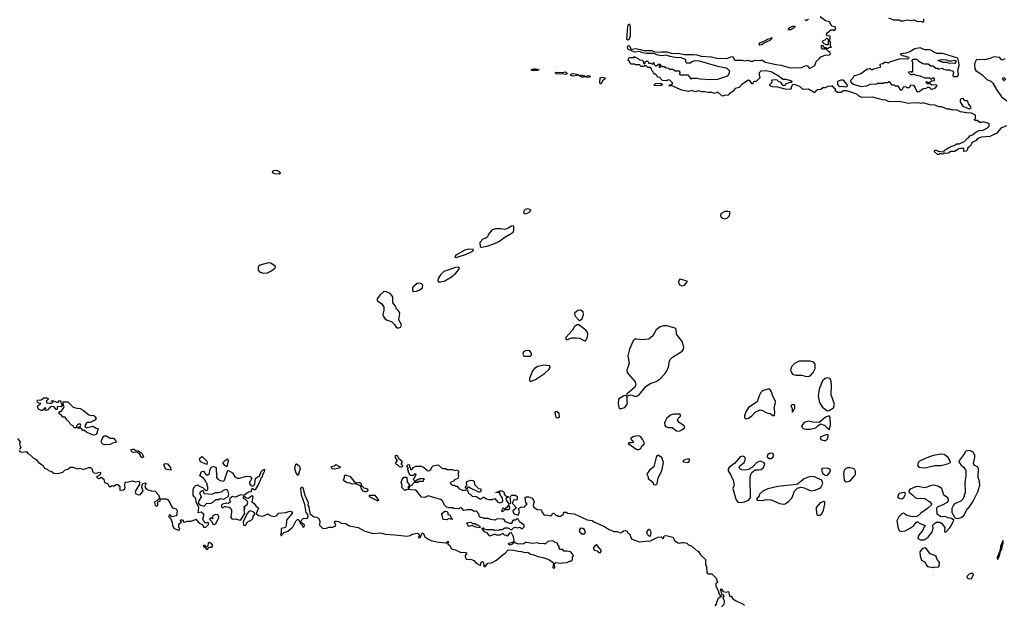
# Model space of a CAD drawing. Extents: x 2029662 to 2246637, y 225654 to 401419.
# Tile 309 of 349: x 2227448 to 2239278, y 258581 to 265613. Entities that reach past the tile are written whole.
import ezdxf

# ---------------------------------------------------------------- set-up
doc = ezdxf.new("R2010")
doc.units = 0

msp = doc.modelspace()

# ---------------------------------------------------------------- linework, layer by layer
at = {"layer": '0CON20XD'}
for points in [[(2238035, 264628), (2237887, 264633), (2237855, 264647), (2237815, 264650), (2237695, 264683), (2237568, 264678), (2237525, 264700), (2237505, 264718), (2237385, 264758), (2237345, 264758), (2237312, 264738), (2237275, 264738), (2237240, 264765), (2237248, 264772), (2237250, 264785), (2237235, 264790), (2237215, 264820), (2237195, 264810), (2237164, 264816), (2237125, 264797), (2237098, 264795), (2237075, 264777), (2237035, 264773), (2237014, 264756), (2237005, 264740), (2236995, 264738), (2236925, 264780), (2236860, 264775), (2236820, 264810), (2236753, 264837), (2236735, 264832), (2236718, 264805), (2236717, 264785), (2236704, 264776), (2236645, 264781), (2236555, 264803), (2236495, 264807), (2236470, 264815), (2236460, 264825), (2236460, 264835), (2236487, 264863), (2236483, 264887), (2236495, 264892), (2236525, 264897), (2236545, 264890), (2236563, 264873), (2236586, 264866), (2236605, 264838), (2236625, 264823), (2236645, 264828), (2236661, 264849), (2236705, 264862), (2236725, 264862), (2236730, 264875), (2236655, 264894), (2236616, 264896), (2236555, 264944), (2236515, 264964), (2236485, 264983), (2236415, 264999), (2236354, 264996), (2236333, 264975), (2236332, 264952), (2236340, 264915), (2236295, 264870), (2236275, 264872), (2236265, 264868), (2236258, 264842), (2236240, 264845), (2236240, 264855), (2236226, 264875), (2236205, 264886), (2236124, 264835), (2236091, 264799), (2236045, 264786), (2236021, 264755), (2235975, 264725), (2235956, 264704), (2235925, 264708), (2235895, 264697), (2235885, 264699), (2235835, 264742), (2235795, 264728), (2235765, 264739), (2235715, 264740), (2235679, 264749), (2235645, 264747), (2235605, 264758), (2235565, 264748), (2235525, 264762), (2235485, 264750), (2235405, 264767), (2235285, 264820), (2235250, 264815), (2235255, 264830), (2235275, 264830), (2235290, 264845), (2235290, 264855), (2235258, 264888), (2235235, 264890), (2235225, 264880), (2235172, 264882), (2235152, 264902), (2235145, 264920), (2235112, 264922), (2235108, 264938), (2235088, 264958), (2235075, 264960), (2235062, 264972), (2235058, 264988), (2235042, 265002), (2235040, 265025), (2235028, 265038), (2234995, 265040), (2234975, 265060), (2234955, 265060), (2234948, 265052), (2234913, 265053), (2234895, 265070), (2234845, 265070), (2234835, 265080), (2234795, 265080), (2234780, 265095), (2234778, 265108), (2234760, 265125), (2234762, 265148), (2234775, 265160), (2234825, 265160), (2234835, 265170), (2234842, 265162), (2234878, 265148), (2234895, 265130), (2234928, 265128), (2234940, 265115), (2234942, 265092), (2234955, 265080), (2234962, 265108), (2234985, 265118), (2234998, 265108), (2235002, 265092), (2235035, 265090), (2235045, 265080), (2235058, 265082), (2235062, 265098), (2235068, 265098), (2235070, 265075), (2235085, 265060), (2235095, 265060), (2235125, 265080), (2235138, 265078), (2235150, 265065), (2235132, 265058), (2235130, 265045), (2235135, 265040), (2235148, 265042), (2235165, 265060), (2235175, 265050), (2235195, 265050), (2235205, 265040), (2235245, 265030), (2235255, 265020), (2235295, 265020), (2235325, 265000), (2235375, 265000), (2235380, 264975), (2235370, 264965), (2235382, 264952), (2235475, 264950), (2235515, 264900), (2235525, 264910), (2235585, 264912), (2235625, 264902), (2235746, 264894), (2235835, 264898), (2235955, 264940), (2235968, 264955), (2235980, 264995), (2235958, 265018), (2235935, 265032), (2235835, 265050), (2235616, 265116), (2235561, 265119), (2235523, 265107), (2235505, 265090), (2235465, 265090), (2235450, 265105), (2235450, 265135), (2235385, 265158), (2235345, 265157), (2235265, 265170), (2235216, 265186), (2235165, 265181), (2235115, 265187), (2235067, 265207), (2234977, 265207), (2234926, 265216), (2234895, 265231), (2234834, 265224), (2234764, 265254), (2234754, 265264), (2234752, 265288), (2234757, 265303), (2234765, 265304), (2234780, 265290), (2234796, 265256), (2234845, 265266), (2234907, 265257), (2234944, 265244), (2235043, 265243), (2235075, 265229), (2235115, 265222), (2235155, 265228), (2235226, 265226), (2235275, 265211), (2235375, 265209), (2235435, 265194), (2235544, 265196), (2235585, 265191), (2235635, 265174), (2235758, 265168), (2235823, 265153), (2235945, 265147), (2235993, 265167), (2236015, 265170), (2236031, 265135), (2236045, 265126), (2236127, 265127), (2236155, 265121), (2236196, 265126), (2236230, 265115), (2236256, 265114), (2236285, 265128), (2236345, 265122), (2236365, 265130), (2236404, 265104), (2236446, 265096), (2236535, 265074), (2236595, 265068), (2236705, 265036), (2236845, 265039), (2236875, 265056), (2236903, 265063), (2236915, 265060), (2236935, 265030), (2236945, 265030), (2237000, 265065), (2237019, 265111), (2237055, 265142), (2237072, 265168), (2237125, 265188), (2237175, 265190), (2237188, 265202), (2237185, 265220), (2237160, 265235), (2237138, 265258), (2237095, 265260), (2237080, 265275), (2237080, 265305), (2237088, 265308), (2237115, 265280), (2237135, 265280), (2237145, 265270), (2237165, 265270), (2237175, 265280), (2237200, 265285), (2237190, 265295), (2237190, 265345), (2237180, 265355), (2237187, 265417), (2237155, 265420), (2237140, 265435), (2237145, 265450), (2237195, 265490), (2237225, 265490), (2237235, 265480), (2237252, 265505), (2237245, 265528), (2237207, 265537), (2237177, 265587), (2237130, 265600), (2237067, 265647)], [(2236927, 265623), (2236905, 265603), (2236895, 265602), (2236880, 265615)], [(2237885, 265637), (2237945, 265612), (2238015, 265610), (2238035, 265598), (2238065, 265598), (2238115, 265610), (2238155, 265602), (2238195, 265610), (2238225, 265594), (2238285, 265590), (2238295, 265582), (2238310, 265595), (2238310, 265625)], [(2234755, 265367), (2234743, 265375), (2234756, 265535), (2234765, 265562), (2234775, 265558), (2234781, 265525), (2234781, 265415), (2234765, 265370), (2234755, 265367)], [(2236680, 265490), (2236701, 265519), (2236735, 265536), (2236760, 265535), (2236760, 265525), (2236750, 265515), (2236715, 265491), (2236680, 265490)], [(2236335, 265308), (2236328, 265315), (2236350, 265340), (2236408, 265362), (2236429, 265381), (2236465, 265386), (2236485, 265400), (2236482, 265385), (2236462, 265365), (2236390, 265330), (2236365, 265311), (2236335, 265308)], [(2237160, 265310), (2237155, 265310), (2237135, 265310), (2237125, 265320), (2237112, 265322), (2237092, 265345), (2237100, 265365), (2237125, 265370), (2237145, 265390), (2237160, 265375), (2237160, 265310)], [(2238238, 264748), (2238255, 264752), (2238305, 264788), (2238345, 264793), (2238355, 264802), (2238375, 264802), (2238386, 264796), (2238392, 264782), (2238415, 264781), (2238451, 264795), (2238470, 264825), (2238455, 264830), (2238408, 264828), (2238375, 264850), (2238365, 264840), (2238340, 264855), (2238345, 264870), (2238375, 264860), (2238405, 264880), (2238438, 264882), (2238440, 264905), (2238435, 264910), (2238415, 264910), (2238405, 264900), (2238395, 264900), (2238385, 264910), (2238325, 264910), (2238270, 264935), (2238223, 264943), (2238185, 264960), (2238177, 264953), (2238155, 264950), (2238142, 264962), (2238130, 264975), (2238132, 264988), (2238155, 264990), (2238165, 264980), (2238178, 264995), (2238180, 265105), (2238172, 265112), (2238170, 265125), (2238182, 265138), (2238225, 265140), (2238250, 265115), (2238298, 265088), (2238315, 265082), (2238362, 265082), (2238395, 265060), (2238425, 265060), (2238455, 265030), (2238475, 265030), (2238485, 265020), (2238535, 265030), (2238548, 265018), (2238585, 265010), (2238625, 265010), (2238633, 265003), (2238655, 265000), (2238668, 264985), (2238660, 264945), (2238665, 264930), (2238715, 264930), (2238722, 264945), (2238726, 264965), (2238720, 265005), (2238734, 265064), (2238733, 265103), (2238720, 265150), (2238565, 265201), (2238535, 265208), (2238467, 265207), (2238432, 265222), (2238395, 265247), (2238375, 265252), (2238325, 265250), (2238265, 265274), (2238202, 265265), (2238141, 265229), (2238095, 265211), (2238030, 265205), (2238030, 265195), (2238055, 265182), (2238130, 265165), (2238128, 265152), (2238115, 265140), (2238025, 265142), (2237898, 265102), (2237885, 265092), (2237845, 265102), (2237817, 265083), (2237784, 265076), (2237783, 265063), (2237790, 265055), (2237785, 265040), (2237705, 265020), (2237695, 265010), (2237682, 265012), (2237667, 265027), (2237625, 265016), (2237556, 264964), (2237470, 264935), (2237459, 264911), (2237431, 264885), (2237439, 264859), (2237465, 264840), (2237555, 264810), (2237625, 264820), (2237665, 264838), (2237745, 264842), (2237755, 264850), (2237825, 264850), (2237835, 264860), (2237875, 264860), (2237895, 264870), (2237923, 264833), (2237955, 264830), (2237965, 264820), (2237998, 264818), (2238025, 264770), (2238048, 264772), (2238058, 264782), (2238062, 264798), (2238075, 264810), (2238097, 264807), (2238105, 264800), (2238135, 264800), (2238148, 264812), (2238155, 264830), (2238185, 264828), (2238202, 264805), (2238221, 264761), (2238238, 264748)], [(2238685, 265088), (2238605, 265092), (2238595, 265100), (2238545, 265100), (2238480, 265125), (2238525, 265137), (2238582, 265132), (2238615, 265118), (2238645, 265118), (2238685, 265128), (2238698, 265115), (2238697, 265103), (2238685, 265088)], [(2239285, 265144), (2239255, 265129), (2239245, 265133), (2239225, 265160), (2239157, 265167), (2239104, 265146), (2239045, 265130), (2238945, 265135), (2238925, 265097), (2238921, 265075), (2238924, 265025), (2238934, 265005), (2239010, 264950), (2239069, 264895), (2239115, 264874), (2239141, 264851), (2239185, 264774), (2239245, 264688), (2239308, 264638)], [(2233612, 265002), (2233600, 265005), (2233592, 265015), (2233625, 265024), (2233655, 265023), (2233690, 265015), (2233665, 265003), (2233612, 265002)], [(2234005, 264954), (2233965, 264964), (2233915, 264961), (2233892, 264965), (2233880, 264975), (2233898, 264982), (2233965, 264979), (2234005, 264986), (2234019, 264979), (2234024, 264965), (2234005, 264954)], [(2234095, 264936), (2234072, 264942), (2234064, 264955), (2234076, 264964), (2234105, 264966), (2234155, 264956), (2234160, 264945), (2234155, 264943), (2234095, 264936)], [(2234265, 264921), (2234245, 264930), (2234225, 264923), (2234204, 264924), (2234178, 264935), (2234178, 264945), (2234195, 264953), (2234245, 264936), (2234285, 264943), (2234301, 264935), (2234295, 264923), (2234265, 264921)], [(2234423, 264843), (2234419, 264855), (2234424, 264915), (2234445, 264923), (2234471, 264921), (2234482, 264905), (2234452, 264878), (2234435, 264844), (2234423, 264843)], [(2237365, 264807), (2237385, 264812), (2237392, 264818), (2237390, 264835), (2237345, 264886), (2237315, 264888), (2237275, 264872), (2237273, 264835), (2237295, 264810), (2237325, 264814), (2237365, 264807)], [(2239280, 264875), (2239260, 264905), (2239260, 264915), (2239275, 264920), (2239292, 264892)], [(2235095, 264819), (2235078, 264825), (2235070, 264835), (2235095, 264851), (2235155, 264848), (2235170, 264835), (2235155, 264824), (2235095, 264819)], [(2238855, 264544), (2238876, 264554), (2238878, 264565), (2238848, 264605), (2238840, 264635), (2238835, 264640), (2238805, 264640), (2238785, 264668), (2238757, 264663), (2238747, 264645), (2238747, 264627), (2238778, 264575), (2238855, 264544)], [(2239305, 264337), (2239235, 264310), (2239188, 264252), (2239105, 264210), (2239005, 264202), (2238954, 264186), (2238939, 264161), (2238890, 264140), (2238866, 264094), (2238840, 264075), (2238833, 264045), (2238818, 264035), (2238790, 264030), (2238790, 264065), (2238755, 264068), (2238722, 264058), (2238685, 264031), (2238635, 264030), (2238605, 264012), (2238575, 264007), (2238555, 264010), (2238546, 264004), (2238535, 264000), (2238505, 264008), (2238494, 263996), (2238475, 263994), (2238440, 264025), (2238442, 264045), (2238460, 264045), (2238485, 264034), (2238552, 264028), (2238560, 264045), (2238635, 264090), (2238682, 264105), (2238705, 264121), (2238735, 264122), (2238798, 264152), (2238832, 264188), (2238849, 264195), (2238865, 264219), (2238895, 264231), (2238935, 264263), (2238975, 264282), (2239025, 264286), (2239077, 264315), (2239096, 264335), (2239096, 264355), (2239090, 264365), (2239025, 264388), (2239005, 264378), (2238985, 264378), (2238952, 264402), (2238923, 264403), (2238920, 264415), (2238930, 264425), (2238930, 264465), (2238885, 264492), (2238825, 264493), (2238753, 264507), (2238705, 264531), (2238655, 264528), (2238625, 264538), (2238595, 264538), (2238525, 264566), (2238495, 264566), (2238445, 264588), (2238385, 264590), (2238305, 264616), (2238275, 264609), (2238243, 264617), (2238225, 264612), (2238186, 264616), (2238125, 264607), (2238035, 264628)], [(2230565, 263763), (2230580, 263775), (2230545, 263800), (2230505, 263803), (2230488, 263795), (2230482, 263785), (2230488, 263775), (2230510, 263765), (2230565, 263763)], [(2233525, 263284), (2233565, 263297), (2233583, 263315), (2233588, 263325), (2233582, 263335), (2233555, 263343), (2233522, 263335), (2233509, 263321), (2233502, 263295), (2233510, 263285), (2233525, 263284)], [(2235925, 263224), (2235954, 263236), (2235971, 263255), (2235986, 263295), (2235980, 263305), (2235955, 263312), (2235919, 263311), (2235877, 263285), (2235867, 263265), (2235870, 263245), (2235891, 263231), (2235925, 263224)], [(2232993, 262883), (2233015, 262885), (2233065, 262895), (2233165, 262930), (2233214, 262955), (2233266, 262995), (2233354, 263046), (2233375, 263063), (2233384, 263085), (2233385, 263130), (2233375, 263137), (2233355, 263133), (2233315, 263108), (2233275, 263092), (2233225, 263101), (2233165, 263102), (2233125, 263090), (2233082, 263038), (2233067, 263005), (2233050, 262990), (2233013, 262977), (2232975, 262938), (2232979, 262889), (2232993, 262883)], [(2232695, 262758), (2232715, 262765), (2232806, 262794), (2232891, 262835), (2232902, 262855), (2232845, 262859), (2232795, 262846), (2232686, 262785), (2232677, 262765), (2232681, 262761), (2232695, 262758)], [(2230378, 262568), (2230425, 262572), (2230474, 262596), (2230518, 262632), (2230520, 262655), (2230515, 262660), (2230505, 262660), (2230465, 262690), (2230435, 262694), (2230338, 262665), (2230313, 262647), (2230311, 262605), (2230335, 262580), (2230378, 262568)], [(2232505, 262464), (2232555, 262476), (2232635, 262524), (2232689, 262571), (2232724, 262615), (2232731, 262635), (2232715, 262641), (2232685, 262637), (2232542, 262588), (2232505, 262551), (2232474, 262505), (2232470, 262485), (2232477, 262467), (2232505, 262464)], [(2232185, 262350), (2232215, 262354), (2232248, 262365), (2232288, 262395), (2232292, 262425), (2232275, 262442), (2232255, 262449), (2232225, 262444), (2232177, 262405), (2232167, 262385), (2232167, 262365), (2232173, 262355), (2232185, 262350)], [(2235405, 262418), (2235435, 262424), (2235468, 262465), (2235468, 262475), (2235385, 262498), (2235377, 262493), (2235364, 262465), (2235373, 262433), (2235405, 262418)], [(2232005, 261913), (2232025, 261920), (2232037, 261945), (2232004, 262014), (2232014, 262085), (2232004, 262114), (2231975, 262142), (2231965, 262172), (2231930, 262215), (2231933, 262285), (2231897, 262325), (2231855, 262346), (2231822, 262348), (2231774, 262306), (2231740, 262255), (2231748, 262238), (2231800, 262200), (2231822, 262162), (2231824, 262125), (2231811, 262075), (2231814, 262054), (2231836, 262026), (2231863, 262005), (2231915, 261990), (2231952, 261955), (2231972, 261922), (2231985, 261913), (2232005, 261913)], [(2234175, 262002), (2234205, 262022), (2234221, 262075), (2234217, 262105), (2234185, 262127), (2234155, 262122), (2234118, 262095), (2234112, 262085), (2234122, 262055), (2234164, 262004), (2234175, 262002)], [(2234245, 261758), (2234258, 261772), (2234268, 261805), (2234272, 261835), (2234264, 261865), (2234249, 261885), (2234165, 261948), (2234145, 261948), (2234115, 261928), (2234088, 261885), (2234008, 261795), (2234008, 261778), (2234015, 261772), (2234035, 261773), (2234077, 261793), (2234135, 261794), (2234177, 261787), (2234235, 261758), (2234245, 261758)], [(2234665, 260942), (2234675, 260943), (2234718, 260955), (2234747, 260995), (2234752, 261015), (2234748, 261025), (2234748, 261078), (2234740, 261085), (2234752, 261098), (2234795, 261108), (2234835, 261093), (2234864, 261094), (2234885, 261104), (2234970, 261210), (2235023, 261245), (2235095, 261268), (2235145, 261300), (2235205, 261365), (2235225, 261395), (2235244, 261445), (2235255, 261512), (2235265, 261531), (2235290, 261560), (2235406, 261634), (2235423, 261655), (2235429, 261675), (2235413, 261745), (2235340, 261835), (2235336, 261896), (2235325, 261907), (2235225, 261936), (2235185, 261936), (2235144, 261926), (2235095, 261887), (2235054, 261815), (2235005, 261776), (2234925, 261767), (2234862, 261778), (2234845, 261780), (2234818, 261755), (2234774, 261655), (2234756, 261575), (2234772, 261485), (2234744, 261405), (2234748, 261378), (2234762, 261355), (2234843, 261263), (2234850, 261225), (2234833, 261195), (2234744, 261116), (2234738, 261102), (2234705, 261098), (2234642, 261058), (2234637, 261007), (2234648, 260955), (2234665, 260942)], [(2233585, 261574), (2233596, 261584), (2233598, 261605), (2233575, 261639), (2233525, 261638), (2233499, 261625), (2233492, 261595), (2233505, 261574), (2233585, 261574)], [(2233585, 261270), (2233595, 261272), (2233645, 261294), (2233753, 261365), (2233808, 261415), (2233820, 261435), (2233818, 261458), (2233745, 261466), (2233675, 261448), (2233634, 261426), (2233609, 261395), (2233572, 261305), (2233572, 261282), (2233585, 261270)], [(2236899, 261329), (2236935, 261334), (2236955, 261344), (2236983, 261377), (2237007, 261425), (2237006, 261475), (2236995, 261491), (2236975, 261504), (2236945, 261511), (2236815, 261514), (2236756, 261484), (2236720, 261445), (2236710, 261405), (2236720, 261375), (2236735, 261356), (2236774, 261344), (2236846, 261346), (2236899, 261329)], [(2237155, 260918), (2237175, 260920), (2237226, 260954), (2237238, 260995), (2237197, 261107), (2237203, 261215), (2237199, 261275), (2237181, 261305), (2237155, 261314), (2237124, 261306), (2237094, 261275), (2237054, 261175), (2237043, 261095), (2237056, 261015), (2237089, 260965), (2237135, 260927), (2237155, 260918)], [(2236175, 260822), (2236205, 260830), (2236245, 260857), (2236285, 260900), (2236345, 260927), (2236365, 260924), (2236425, 260891), (2236464, 260884), (2236495, 260862), (2236518, 260862), (2236522, 260905), (2236512, 260955), (2236526, 260995), (2236528, 261028), (2236493, 261105), (2236482, 261145), (2236460, 261175), (2236435, 261178), (2236374, 261156), (2236354, 261136), (2236332, 261095), (2236310, 261025), (2236204, 260955), (2236174, 260905), (2236157, 260855), (2236158, 260835), (2236175, 260822)], [(2227705, 260920), (2227673, 260935), (2227663, 260965), (2227670, 260985), (2227685, 260990), (2227700, 261005), (2227675, 261010), (2227661, 261021), (2227657, 261035), (2227663, 261045), (2227705, 261050), (2227737, 261073), (2227775, 261072), (2227790, 261065), (2227790, 261055), (2227768, 261035), (2227768, 261025), (2227775, 261012), (2227805, 261007), (2227832, 261008), (2227850, 261025), (2227835, 261030), (2227830, 261035), (2227835, 261038), (2227855, 261037), (2227895, 261020), (2227908, 261022), (2227925, 261040), (2227940, 261035), (2227942, 261015), (2227960, 260985), (2227947, 260963), (2227905, 260970), (2227898, 260962), (2227896, 260934), (2227885, 260932), (2227863, 260963), (2227835, 260968), (2227815, 260960), (2227785, 260930), (2227765, 260922), (2227750, 260925), (2227752, 260938), (2227760, 260945), (2227755, 260958), (2227740, 260945), (2227738, 260932), (2227719, 260921), (2227705, 260920)], [(2228335, 260624), (2228255, 260657), (2228225, 260680), (2228205, 260680), (2228196, 260696), (2228177, 260707), (2228145, 260710), (2228142, 260718), (2228175, 260730), (2228182, 260745), (2228177, 260757), (2228150, 260755), (2228130, 260735), (2228127, 260713), (2228103, 260713), (2228090, 260735), (2228070, 260745), (2228055, 260760), (2228048, 260778), (2228015, 260808), (2227995, 260842), (2227965, 260840), (2227945, 260870), (2227922, 260882), (2227920, 260895), (2227932, 260908), (2227945, 260910), (2227980, 260955), (2227982, 260965), (2227970, 260995), (2227970, 261025), (2228028, 261025), (2228092, 260962), (2228135, 260947), (2228175, 260946), (2228212, 260925), (2228280, 260870), (2228305, 260861), (2228335, 260863), (2228356, 260846), (2228367, 260825), (2228352, 260805), (2228295, 260778), (2228255, 260778), (2228232, 260735), (2228233, 260723), (2228245, 260712), (2228325, 260732), (2228365, 260708), (2228390, 260705), (2228371, 260635), (2228355, 260626), (2228335, 260624)], [(2236735, 260900), (2236752, 260938), (2236760, 260945), (2236760, 260985), (2236755, 260990), (2236725, 260990), (2236712, 260975), (2236730, 260945), (2236730, 260905), (2236735, 260900)], [(2233915, 260832), (2233934, 260846), (2233930, 260885), (2233906, 260905), (2233885, 260910), (2233876, 260895), (2233885, 260851), (2233895, 260836), (2233915, 260832)], [(2235375, 260673), (2235405, 260688), (2235438, 260715), (2235432, 260735), (2235370, 260775), (2235353, 260803), (2235360, 260825), (2235387, 260853), (2235387, 260867), (2235375, 260878), (2235355, 260878), (2235305, 260876), (2235268, 260865), (2235225, 260827), (2235202, 260788), (2235196, 260775), (2235199, 260739), (2235209, 260729), (2235245, 260717), (2235287, 260717), (2235340, 260675), (2235375, 260673)], [(2237175, 260690), (2237189, 260745), (2237187, 260835), (2237175, 260858), (2237129, 260841), (2237052, 260778), (2236979, 260779), (2236925, 260794), (2236872, 260775), (2236843, 260735), (2236848, 260715), (2236860, 260705), (2236895, 260697), (2236945, 260697), (2237015, 260712), (2237041, 260739), (2237075, 260760), (2237121, 260741), (2237175, 260690)], [(2237109, 260559), (2237135, 260560), (2237155, 260580), (2237163, 260605), (2237160, 260630), (2237135, 260630), (2237065, 260600), (2237072, 260575), (2237086, 260566), (2237109, 260559)], [(2227421, 260585), (2227454, 260545), (2227444, 260515), (2227460, 260475), (2227444, 260455)], [(2228465, 260506), (2228445, 260514), (2228435, 260527), (2228428, 260545), (2228431, 260555), (2228446, 260595), (2228463, 260617), (2228485, 260614), (2228535, 260588), (2228575, 260587), (2228599, 260559), (2228608, 260535), (2228563, 260527), (2228535, 260510), (2228465, 260506)], [(2234865, 260452), (2234885, 260453), (2234912, 260465), (2234922, 260495), (2234950, 260515), (2234949, 260535), (2234936, 260566), (2234912, 260605), (2234886, 260616), (2234845, 260613), (2234815, 260603), (2234792, 260585), (2234791, 260575), (2234813, 260555), (2234820, 260535), (2234805, 260530), (2234768, 260532), (2234760, 260525), (2234849, 260459), (2234865, 260452)], [(2227441, 260441), (2227449, 260429), (2227471, 260421)], [(2227471, 260421), (2227529, 260429), (2227545, 260404), (2227575, 260389), (2227611, 260351), (2227645, 260332), (2227675, 260296), (2227728, 260258), (2227746, 260226), (2227777, 260215), (2227795, 260199), (2227825, 260191), (2227856, 260166), (2227905, 260165), (2227965, 260181), (2227995, 260209), (2228027, 260215), (2228055, 260241), (2228085, 260239), (2228145, 260221), (2228175, 260227), (2228215, 260212), (2228275, 260236), (2228298, 260235), (2228314, 260225), (2228326, 260185), (2228340, 260170), (2228371, 260169), (2228405, 260180), (2228420, 260175), (2228420, 260155), (2228408, 260142), (2228372, 260125), (2228385, 260108), (2228407, 260103), (2228425, 260120), (2228458, 260095), (2228468, 260055), (2228503, 260043), (2228520, 260015), (2228535, 260003), (2228555, 260018), (2228575, 260010), (2228608, 260032), (2228625, 260030), (2228650, 260005), (2228652, 259985), (2228648, 259975), (2228655, 259963), (2228695, 259969), (2228711, 259979), (2228716, 259995), (2228709, 260015), (2228715, 260060), (2228755, 260062), (2228805, 260077), (2228840, 260065), (2228875, 260072), (2228887, 260057), (2228888, 260035), (2228845, 259962), (2228834, 259935), (2228838, 259925), (2228875, 259906), (2228898, 259912), (2228930, 259955), (2228914, 259995), (2228923, 260035), (2228932, 260045), (2228962, 260052), (2228968, 260045), (2228953, 260015), (2228961, 259991), (2228988, 259968), (2229030, 259955), (2229075, 259952), (2229116, 259906), (2229130, 259860), (2229115, 259857), (2229101, 259839), (2229071, 259825), (2229066, 259815), (2229074, 259784), (2229084, 259774), (2229095, 259772), (2229106, 259784), (2229108, 259822), (2229135, 259830), (2229137, 259847), (2229130, 259860), (2229208, 259858), (2229225, 259850), (2229252, 259815), (2229262, 259785), (2229285, 259750), (2229329, 259739), (2229339, 259715), (2229330, 259655), (2229275, 259642), (2229255, 259666), (2229241, 259655), (2229240, 259645), (2229259, 259629), (2229278, 259575), (2229282, 259535), (2229305, 259502), (2229355, 259482), (2229370, 259495), (2229368, 259508), (2229360, 259515), (2229360, 259555), (2229390, 259585), (2229380, 259605), (2229385, 259610), (2229410, 259605), (2229412, 259582), (2229425, 259578), (2229465, 259592), (2229505, 259591), (2229551, 259609), (2229566, 259616), (2229605, 259567), (2229645, 259550), (2229655, 259520), (2229685, 259520), (2229720, 259555), (2229715, 259570), (2229672, 259572), (2229670, 259585), (2229655, 259600), (2229647, 259625), (2229664, 259665), (2229657, 259677), (2229628, 259698), (2229592, 259692), (2229600, 259755), (2229568, 259825), (2229564, 259864), (2229545, 259882), (2229534, 259905), (2229534, 259975), (2229549, 260005), (2229565, 260020), (2229587, 260027), (2229605, 260010), (2229650, 259995), (2229685, 259960), (2229695, 259960), (2229707, 259973), (2229710, 260005), (2229702, 260015), (2229702, 260042), (2229685, 260060), (2229678, 260085), (2229658, 260108), (2229614, 260134), (2229634, 260186), (2229655, 260190), (2229685, 260152), (2229705, 260144), (2229728, 260165), (2229734, 260206), (2229747, 260235), (2229755, 260243), (2229776, 260246), (2229800, 260240), (2229808, 260228), (2229809, 260185), (2229818, 260155), (2229812, 260145), (2229814, 260114), (2229827, 260097), (2229858, 260078), (2229895, 260072), (2229910, 260085), (2229948, 260202), (2230005, 260173), (2230032, 260125), (2230065, 260108), (2230085, 260107), (2230177, 260133), (2230215, 260127), (2230237, 260105), (2230220, 260075), (2230208, 260065), (2230208, 260045), (2230225, 260020), (2230245, 260010), (2230262, 260018), (2230271, 260035), (2230282, 260105), (2230305, 260122), (2230330, 260130), (2230351, 260189), (2230365, 260204), (2230390, 260215), (2230386, 260185), (2230364, 260146), (2230360, 260125), (2230348, 260112), (2230322, 260045), (2230275, 259967), (2230265, 259967), (2230245, 259981), (2230235, 259978), (2230227, 259965), (2230228, 259942), (2230195, 259940), (2230142, 259898), (2230105, 259906), (2230080, 259900), (2230045, 259881), (2230005, 259886), (2229973, 259865), (2229969, 259849), (2229980, 259825), (2229958, 259802), (2229931, 259809), (2229885, 259796), (2229873, 259785), (2229872, 259765), (2229885, 259750), (2229913, 259767), (2229925, 259768), (2229965, 259760), (2229983, 259743), (2229993, 259725), (2229994, 259705), (2229983, 259635), (2230000, 259615), (2230035, 259620), (2230095, 259604), (2230105, 259607), (2230151, 259685), (2230148, 259702), (2230144, 259726), (2230158, 259745), (2230140, 259765), (2230180, 259790), (2230188, 259815), (2230185, 259827), (2230166, 259846), (2230135, 259862), (2230138, 259882), (2230145, 259890), (2230170, 259870), (2230195, 259868), (2230235, 259900), (2230247, 259885), (2230235, 259822), (2230264, 259804), (2230284, 259774), (2230317, 259747), (2230290, 259685), (2230315, 259659), (2230368, 259652), (2230435, 259678), (2230455, 259660), (2230505, 259647), (2230527, 259655), (2230550, 259675), (2230553, 259687), (2230646, 259694), (2230695, 259711), (2230720, 259705), (2230724, 259695), (2230715, 259677), (2230654, 259605), (2230648, 259535), (2230641, 259519), (2230625, 259510), (2230590, 259505), (2230590, 259445), (2230580, 259435), (2230585, 259420), (2230595, 259420), (2230626, 259454), (2230669, 259471), (2230719, 259511), (2230733, 259527), (2230765, 259592), (2230785, 259612), (2230795, 259612), (2230810, 259595), (2230815, 259570), (2230838, 259548), (2230848, 259525), (2230855, 259520), (2230865, 259524), (2230868, 259545), (2230822, 259582), (2230822, 259588), (2230855, 259623), (2230865, 259628), (2230895, 259622), (2230905, 259628), (2230914, 259655), (2230911, 259671), (2230888, 259695), (2230873, 259793), (2230833, 259905), (2230826, 259984), (2230835, 260002), (2230845, 259998), (2230855, 259980), (2230874, 259905), (2230914, 259815), (2230911, 259785), (2230922, 259762), (2230934, 259684), (2230965, 259654), (2230985, 259644), (2231015, 259640), (2231036, 259626), (2231053, 259593), (2231048, 259545), (2231090, 259505), (2231133, 259507), (2231161, 259519), (2231205, 259521), (2231238, 259532), (2231247, 259545), (2231231, 259579), (2231240, 259590), (2231255, 259591), (2231277, 259587), (2231315, 259568), (2231365, 259562), (2231405, 259537), (2231515, 259516), (2231595, 259471), (2231695, 259443), (2231785, 259452), (2231844, 259436), (2231955, 259426), (2232105, 259410), (2232140, 259420), (2232164, 259436), (2232225, 259449), (2232238, 259445), (2232250, 259415), (2232240, 259405), (2232240, 259395), (2232255, 259392), (2232265, 259400), (2232282, 259448), (2232295, 259452), (2232317, 259405), (2232362, 259372), (2232390, 259360), (2232455, 259344), (2232565, 259330), (2232578, 259332), (2232595, 259350), (2232600, 259335), (2232590, 259325), (2232592, 259315), (2232612, 259302), (2232630, 259265), (2232645, 259253), (2232685, 259247), (2232739, 259219), (2232810, 259215), (2232820, 259205), (2232802, 259178), (2232801, 259165), (2232814, 259134), (2232845, 259129), (2232865, 259133), (2232905, 259120), (2232933, 259085), (2232985, 259058), (2232992, 259098), (2233008, 259108), (2233020, 259095), (2233025, 259050), (2233035, 259043), (2233074, 259086), (2233115, 259091), (2233176, 259124), (2233240, 259180), (2233280, 259205), (2233315, 259247), (2233384, 259244), (2233435, 259230), (2233475, 259227), (2233517, 259213), (2233555, 259220), (2233584, 259194), (2233625, 259187), (2233675, 259166), (2233735, 259156), (2233805, 259132), (2233858, 259095), (2233862, 259085), (2233852, 259035), (2233866, 259024), (2233876, 259034), (2233872, 259068), (2233878, 259082), (2233890, 259095), (2233945, 259087), (2233965, 259092), (2234026, 259094), (2234055, 259110), (2234075, 259110), (2234090, 259125), (2234090, 259165), (2234100, 259175), (2234098, 259188), (2234079, 259209), (2234062, 259222), (2234025, 259230), (2233985, 259230), (2233975, 259250), (2233942, 259252), (2233930, 259265), (2233930, 259285), (2233910, 259315), (2233908, 259328), (2233883, 259333), (2233868, 259348), (2233845, 259357), (2233792, 259348), (2233765, 259320), (2233745, 259318), (2233685, 259322), (2233665, 259330), (2233615, 259322), (2233535, 259334), (2233525, 259333), (2233503, 259317), (2233435, 259313), (2233407, 259327), (2233395, 259340), (2233370, 259315), (2233335, 259303), (2233325, 259310), (2233320, 259325), (2233375, 259340), (2233390, 259355), (2233380, 259405), (2233355, 259450), (2233334, 259446), (2233305, 259410), (2233295, 259420), (2233272, 259422), (2233255, 259440), (2233245, 259440), (2233215, 259422), (2233175, 259422), (2233162, 259432), (2233145, 259432), (2233097, 259413), (2233065, 259452), (2233032, 259465), (2233002, 259508), (2233015, 259510), (2233025, 259500), (2233055, 259492), (2233135, 259490), (2233143, 259483), (2233157, 259483)], [(2228925, 260353), (2228902, 260365), (2228897, 260387), (2228885, 260402), (2228855, 260420), (2228815, 260417), (2228795, 260423), (2228785, 260448), (2228804, 260456), (2228820, 260455), (2228845, 260440), (2228872, 260435), (2228915, 260408), (2228937, 260365), (2228925, 260353)], [(2236475, 260342), (2236500, 260365), (2236508, 260385), (2236495, 260402), (2236465, 260408), (2236434, 260386), (2236430, 260365), (2236453, 260343), (2236475, 260342)], [(2238305, 260231), (2238345, 260234), (2238445, 260260), (2238515, 260261), (2238595, 260278), (2238630, 260295), (2238628, 260315), (2238603, 260355), (2238555, 260390), (2238516, 260396), (2238425, 260379), (2238348, 260352), (2238260, 260310), (2238244, 260295), (2238234, 260265), (2238249, 260239), (2238305, 260231)], [(2238725, 259624), (2238758, 259635), (2238797, 259665), (2238832, 259738), (2238855, 259760), (2238905, 259832), (2238959, 259945), (2238982, 260025), (2238979, 260069), (2238962, 260115), (2238968, 260225), (2238960, 260240), (2238917, 260265), (2238906, 260285), (2238924, 260355), (2238924, 260385), (2238905, 260418), (2238865, 260438), (2238817, 260433), (2238808, 260425), (2238800, 260405), (2238741, 260325), (2238733, 260305), (2238755, 260268), (2238784, 260244), (2238807, 260215), (2238814, 260194), (2238814, 260135), (2238802, 260055), (2238806, 259935), (2238782, 259858), (2238755, 259831), (2238681, 259799), (2238666, 259784), (2238649, 259745), (2238647, 259695), (2238682, 259632), (2238725, 259624)], [(2229265, 260203), (2229215, 260210), (2229201, 260221), (2229182, 260255), (2229182, 260275), (2229198, 260282), (2229225, 260280), (2229260, 260235), (2229265, 260203)], [(2229695, 260272), (2229620, 260305), (2229608, 260335), (2229612, 260348), (2229635, 260367), (2229645, 260362), (2229695, 260310), (2229702, 260295), (2229695, 260272)], [(2229935, 260243), (2229915, 260257), (2229893, 260285), (2229892, 260295), (2229925, 260327), (2229945, 260338), (2229954, 260315), (2229935, 260243)], [(2230795, 260140), (2230768, 260168), (2230754, 260224), (2230764, 260275), (2230775, 260280), (2230804, 260255), (2230817, 260225), (2230795, 260140)], [(2231235, 260217), (2231205, 260221), (2231195, 260230), (2231194, 260246), (2231225, 260257), (2231245, 260273), (2231274, 260254), (2231300, 260245), (2231295, 260232), (2231265, 260223), (2231235, 260217)], [(2232035, 260240), (2232012, 260242), (2231988, 260268), (2231975, 260270), (2231962, 260282), (2231982, 260315), (2231982, 260325), (2231962, 260355), (2231962, 260378), (2231975, 260382), (2231985, 260378), (2232002, 260342), (2232038, 260315), (2232040, 260295), (2232030, 260285), (2232030, 260275), (2232050, 260255), (2232035, 260240)], [(2233157, 259483), (2233175, 259488), (2233205, 259482), (2233215, 259490), (2233245, 259492), (2233275, 259512), (2233312, 259512), (2233355, 259488), (2233379, 259511), (2233405, 259520), (2233425, 259513), (2233455, 259518), (2233475, 259502), (2233487, 259503), (2233508, 259522), (2233510, 259545), (2233452, 259582), (2233437, 259617), (2233425, 259618), (2233405, 259602), (2233375, 259602), (2233362, 259585), (2233365, 259570), (2233355, 259562), (2233335, 259562), (2233285, 259582), (2233272, 259605), (2233255, 259616), (2233185, 259618), (2233155, 259602), (2233105, 259610), (2233075, 259622), (2233025, 259622), (2233015, 259632), (2232985, 259637), (2232972, 259645), (2232965, 259680), (2232935, 259710), (2232908, 259708), (2232875, 259727), (2232825, 259728), (2232785, 259720), (2232755, 259750), (2232733, 259747), (2232725, 259740), (2232665, 259742), (2232655, 259750), (2232605, 259750), (2232597, 259757), (2232575, 259760), (2232555, 259780), (2232525, 259838), (2232505, 259852), (2232355, 259897), (2232315, 259877), (2232275, 259878), (2232221, 259951), (2232204, 259964), (2232105, 259970), (2232075, 259958), (2232038, 259995), (2232042, 260025), (2232032, 260055), (2232045, 260090), (2232065, 260118), (2232095, 260120), (2232100, 260115), (2232103, 260063), (2232130, 260025), (2232110, 259995), (2232125, 259980), (2232142, 260018), (2232160, 260025), (2232192, 260058), (2232235, 260060), (2232245, 260070), (2232298, 260072), (2232302, 260088), (2232310, 260095), (2232305, 260100), (2232255, 260100), (2232245, 260090), (2232235, 260090), (2232205, 260070), (2232195, 260070), (2232182, 260082), (2232180, 260095), (2232188, 260102), (2232210, 260155), (2232195, 260160), (2232175, 260140), (2232145, 260140), (2232132, 260152), (2232130, 260165), (2232120, 260175), (2232120, 260195), (2232110, 260205), (2232112, 260218), (2232120, 260225), (2232100, 260255), (2232112, 260268), (2232125, 260270), (2232130, 260265), (2232130, 260245), (2232140, 260235), (2232145, 260210), (2232158, 260212), (2232180, 260235), (2232208, 260252), (2232275, 260252), (2232300, 260240), (2232349, 260199), (2232365, 260196), (2232389, 260211), (2232399, 260241), (2232414, 260256), (2232475, 260268), (2232515, 260230), (2232533, 260223), (2232565, 260222), (2232585, 260210), (2232645, 260212), (2232675, 260200), (2232695, 260208), (2232720, 260195), (2232720, 260175), (2232710, 260165), (2232720, 260135), (2232710, 260105), (2232672, 260088), (2232658, 260072), (2232620, 260055), (2232622, 260042), (2232643, 260023), (2232672, 260022), (2232683, 260013), (2232705, 260010), (2232724, 259984), (2232763, 259963), (2232805, 259962), (2232825, 259970), (2232839, 259929), (2232849, 259919), (2232865, 259913), (2232885, 259892), (2232935, 259886), (2232975, 259858), (2232995, 259858), (2233015, 259880), (2233025, 259880), (2233055, 259858), (2233085, 259850), (2233129, 259851), (2233155, 259862), (2233191, 259821), (2233215, 259810), (2233247, 259825), (2233251, 259835), (2233247, 259867), (2233238, 259888), (2233220, 259905), (2233220, 259925), (2233208, 259938), (2233195, 259930), (2233170, 259935), (2233220, 259955), (2233240, 259955), (2233258, 259948), (2233270, 259935), (2233270, 259915), (2233280, 259900), (2233295, 259890), (2233320, 259885), (2233288, 259865), (2233293, 259845), (2233314, 259814), (2233325, 259800), (2233335, 259800), (2233348, 259812), (2233340, 259885), (2233362, 259905), (2233405, 259902), (2233425, 259887), (2233425, 259852), (2233415, 259842), (2233384, 259846), (2233368, 259815), (2233370, 259805), (2233412, 259755), (2233410, 259745), (2233372, 259715), (2233377, 259695), (2233389, 259679), (2233435, 259662), (2233454, 259705), (2233440, 259745), (2233476, 259764), (2233515, 259758), (2233521, 259779), (2233547, 259795), (2233528, 259815), (2233523, 259875), (2233537, 259883), (2233565, 259883), (2233606, 259866), (2233627, 259837), (2233630, 259825), (2233616, 259785), (2233623, 259763), (2233665, 259732), (2233716, 259726), (2233720, 259705), (2233748, 259665), (2233775, 259669), (2233826, 259654), (2233839, 259661), (2233854, 259686), (2233865, 259688), (2233895, 259660), (2233905, 259660), (2233915, 259650), (2233945, 259650), (2233980, 259675), (2233985, 259700), (2234015, 259698), (2234028, 259688), (2234109, 259679), (2234265, 259609), (2234325, 259600), (2234355, 259580), (2234476, 259526), (2234536, 259486), (2234555, 259483), (2234585, 259468), (2234627, 259467), (2234665, 259450), (2234680, 259455), (2234703, 259477), (2234725, 259478), (2234745, 259470), (2234752, 259452), (2234778, 259435), (2234790, 259395), (2234803, 259375), (2234895, 259344), (2234965, 259353), (2235025, 259354), (2235115, 259400), (2235155, 259402), (2235175, 259388), (2235185, 259388), (2235190, 259415), (2235215, 259421), (2235295, 259399), (2235318, 259355), (2235360, 259330), (2235375, 259327), (2235405, 259337), (2235425, 259336), (2235465, 259326), (2235485, 259308), (2235518, 259295), (2235574, 259244), (2235602, 259225), (2235627, 259185), (2235689, 259129), (2235688, 259065), (2235698, 259045), (2235705, 258970), (2235725, 258960), (2235765, 258960), (2235816, 258905), (2235830, 258855), (2235812, 258838), (2235811, 258811), (2235839, 258759), (2235850, 258715), (2235865, 258700), (2235880, 258695), (2235878, 258682), (2235865, 258680), (2235839, 258661), (2235820, 258615), (2235816, 258594), (2235800, 258575)], [(2235085, 260028), (2235095, 260032), (2235107, 260045), (2235120, 260110), (2235164, 260195), (2235184, 260295), (2235164, 260354), (2235125, 260380), (2235105, 260378), (2235095, 260360), (2235067, 260245), (2235015, 260202), (2234983, 260155), (2235000, 260125), (2235000, 260105), (2235055, 260058), (2235062, 260032), (2235085, 260028)], [(2235475, 260295), (2235485, 260298), (2235496, 260315), (2235495, 260338), (2235448, 260332), (2235417, 260315), (2235425, 260304), (2235475, 260295)], [(2236115, 259814), (2236157, 259823), (2236206, 259844), (2236227, 259873), (2236223, 260107), (2236229, 260145), (2236244, 260176), (2236283, 260207), (2236325, 260207), (2236355, 260213), (2236383, 260235), (2236402, 260275), (2236390, 260295), (2236345, 260312), (2236304, 260296), (2236250, 260235), (2236220, 260225), (2236207, 260213), (2236155, 260203), (2236125, 260208), (2236101, 260221), (2236093, 260237), (2236100, 260255), (2236152, 260295), (2236168, 260335), (2236159, 260359), (2236135, 260372), (2236105, 260362), (2236036, 260284), (2236015, 260272), (2235972, 260235), (2235962, 260215), (2235962, 260195), (2235993, 260145), (2236020, 260085), (2236033, 260025), (2236017, 259985), (2236052, 259855), (2236078, 259818), (2236115, 259814)], [(2231615, 259943), (2231597, 259943), (2231575, 259953), (2231555, 259978), (2231548, 260008), (2231531, 260021), (2231485, 260040), (2231445, 260036), (2231415, 260049), (2231383, 260053), (2231343, 260075), (2231340, 260085), (2231352, 260115), (2231352, 260138), (2231365, 260148), (2231378, 260138), (2231415, 260132), (2231461, 260071), (2231485, 260050), (2231525, 260058), (2231545, 260048), (2231552, 260022), (2231581, 259991), (2231625, 259978), (2231630, 259955), (2231615, 259943)], [(2237135, 260140), (2237155, 260143), (2237186, 260185), (2237190, 260205), (2237183, 260215), (2237155, 260229), (2237090, 260225), (2237080, 260205), (2237098, 260158), (2237135, 260140)], [(2237385, 260064), (2237415, 260071), (2237435, 260084), (2237481, 260139), (2237489, 260155), (2237490, 260190), (2237478, 260215), (2237463, 260225), (2237425, 260233), (2237395, 260231), (2237369, 260221), (2237352, 260205), (2237344, 260165), (2237354, 260085), (2237366, 260066), (2237385, 260064)], [(2232965, 259938), (2232855, 259990), (2232845, 260000), (2232832, 259998), (2232815, 259980), (2232802, 259995), (2232822, 260018), (2232818, 260055), (2232824, 260066), (2232865, 260082), (2232895, 260080), (2232907, 260067), (2232912, 260032), (2232931, 260011), (2232962, 259982), (2232988, 259978), (2232987, 259953), (2232975, 259940), (2232965, 259938)], [(2236625, 259796), (2236645, 259801), (2236683, 259827), (2236725, 259869), (2236759, 259951), (2236792, 259988), (2236835, 259999), (2236875, 259991), (2236954, 259954), (2237005, 259962), (2237055, 259982), (2237074, 259996), (2237096, 260045), (2237084, 260084), (2236985, 260126), (2236935, 260124), (2236875, 260099), (2236795, 260037), (2236779, 260031), (2236555, 260007), (2236435, 259978), (2236377, 259953), (2236336, 259915), (2236332, 259895), (2236302, 259855), (2236310, 259845), (2236375, 259840), (2236415, 259852), (2236475, 259848), (2236575, 259804), (2236625, 259796)], [(2229665, 259770), (2229695, 259806), (2229740, 259805), (2229775, 259823), (2229805, 259850), (2229835, 259853), (2229856, 259864), (2229895, 259856), (2229941, 259879), (2229956, 259894), (2229959, 259915), (2229947, 259965), (2229925, 259970), (2229892, 259958), (2229875, 259942), (2229835, 259930), (2229798, 259932), (2229755, 259910), (2229665, 259920), (2229655, 259960), (2229625, 259948), (2229614, 259936), (2229613, 259925), (2229630, 259885), (2229599, 259835), (2229592, 259812), (2229604, 259794), (2229622, 259782), (2229665, 259770)], [(2238315, 259367), (2238325, 259372), (2238362, 259398), (2238407, 259455), (2238422, 259505), (2238420, 259545), (2238440, 259565), (2238465, 259578), (2238505, 259578), (2238525, 259568), (2238562, 259515), (2238560, 259465), (2238575, 259460), (2238625, 259512), (2238645, 259542), (2238670, 259605), (2238645, 259622), (2238605, 259630), (2238565, 259646), (2238514, 259644), (2238471, 259675), (2238466, 259744), (2238477, 259763), (2238545, 259790), (2238595, 259820), (2238606, 259835), (2238606, 259855), (2238594, 259875), (2238564, 259894), (2238546, 259915), (2238526, 259985), (2238489, 260009), (2238435, 260023), (2238405, 260020), (2238325, 259992), (2238238, 260008), (2238210, 260005), (2238148, 259975), (2238132, 259955), (2238130, 259945), (2238138, 259935), (2238180, 259905), (2238212, 259872), (2238235, 259864), (2238285, 259868), (2238324, 259864), (2238383, 259825), (2238407, 259793), (2238357, 259745), (2238275, 259688), (2238245, 259659), (2238215, 259642), (2238155, 259646), (2238102, 259665), (2238065, 259687), (2238045, 259680), (2238012, 259645), (2237986, 259595), (2238004, 259504), (2238020, 259475), (2238035, 259469), (2238085, 259474), (2238138, 259502), (2238187, 259535), (2238221, 259579), (2238233, 259587), (2238256, 259566), (2238320, 259545), (2238330, 259535), (2238312, 259515), (2238300, 259485), (2238245, 259418), (2238238, 259385), (2238269, 259369), (2238315, 259367)], [(2238045, 259860), (2238055, 259863), (2238070, 259875), (2238092, 259915), (2238088, 259928), (2238076, 259936), (2238016, 259924), (2237997, 259895), (2237999, 259879), (2238015, 259867), (2238045, 259860)], [(2231755, 259832), (2231652, 259885), (2231650, 259905), (2231715, 259902), (2231760, 259845), (2231755, 259832)], [(2237037, 259663), (2237065, 259664), (2237085, 259678), (2237106, 259724), (2237123, 259795), (2237122, 259822), (2237109, 259829), (2237065, 259813), (2237019, 259755), (2237016, 259726), (2237025, 259670), (2237037, 259663)], [(2230155, 259541), (2230168, 259552), (2230182, 259578), (2230210, 259595), (2230225, 259598), (2230250, 259625), (2230254, 259646), (2230273, 259675), (2230272, 259685), (2230259, 259699), (2230215, 259714), (2230201, 259709), (2230179, 259685), (2230132, 259585), (2230138, 259545), (2230155, 259541)], [(2232582, 259608), (2232535, 259610), (2232529, 259649), (2232518, 259675), (2232520, 259685), (2232555, 259710), (2232578, 259708), (2232590, 259695), (2232592, 259672), (2232616, 259666), (2232632, 259632), (2232647, 259617), (2232645, 259610), (2232605, 259620), (2232595, 259620), (2232582, 259608)], [(2233245, 259708), (2233255, 259712), (2233278, 259732), (2233315, 259732), (2233336, 259744), (2233333, 259773), (2233325, 259780), (2233315, 259778), (2233295, 259750), (2233275, 259740), (2233252, 259748), (2233238, 259715), (2233245, 259708)], [(2229785, 259553), (2229810, 259565), (2229810, 259575), (2229818, 259582), (2229842, 259635), (2229842, 259652), (2229827, 259667), (2229805, 259670), (2229772, 259658), (2229760, 259645), (2229770, 259625), (2229765, 259620), (2229758, 259628), (2229745, 259630), (2229730, 259615), (2229758, 259588), (2229770, 259555), (2229785, 259553)], [(2232975, 259510), (2232928, 259518), (2232885, 259538), (2232845, 259528), (2232832, 259542), (2232820, 259570), (2232865, 259580), (2232893, 259563), (2232922, 259562), (2232935, 259550), (2232960, 259545), (2232980, 259525), (2232975, 259510)], [(2234235, 259438), (2234246, 259454), (2234235, 259490), (2234215, 259504), (2234184, 259506), (2234170, 259485), (2234179, 259459), (2234200, 259440), (2234235, 259438)], [(2235015, 259407), (2234991, 259431), (2234983, 259455), (2234985, 259468), (2235005, 259494), (2235015, 259494), (2235031, 259465), (2235027, 259423), (2235015, 259407)], [(2229705, 259250), (2229722, 259278), (2229755, 259280), (2229768, 259295), (2229758, 259315), (2229725, 259337), (2229712, 259325), (2229710, 259295), (2229698, 259282), (2229680, 259280), (2229680, 259295), (2229675, 259298), (2229655, 259300), (2229652, 259295), (2229665, 259278), (2229680, 259280), (2229690, 259255), (2229705, 259250)], [(2239195, 259130), (2239205, 259140), (2239225, 259190), (2239231, 259229), (2239249, 259255), (2239251, 259289), (2239266, 259325), (2239265, 259360), (2239255, 259350), (2239249, 259321), (2239234, 259295), (2239228, 259242), (2239194, 259156), (2239195, 259130)], [(2234405, 259212), (2234425, 259214), (2234436, 259235), (2234434, 259244), (2234388, 259298), (2234375, 259308), (2234365, 259302), (2234344, 259275), (2234343, 259253), (2234355, 259242), (2234385, 259234), (2234405, 259212)], [(2238425, 259034), (2238435, 259042), (2238482, 259038), (2238495, 259050), (2238498, 259095), (2238492, 259105), (2238472, 259132), (2238458, 259165), (2238445, 259177), (2238387, 259197), (2238345, 259260), (2238325, 259270), (2238295, 259263), (2238264, 259224), (2238267, 259173), (2238284, 259124), (2238329, 259099), (2238341, 259065), (2238355, 259047), (2238425, 259034)], [(2238855, 258899), (2238885, 258904), (2238907, 258945), (2238902, 258962), (2238875, 258962), (2238856, 258954), (2238828, 258925), (2238837, 258907), (2238855, 258899)], [(2235879, 258561), (2235914, 258595), (2235918, 258618), (2235917, 258637), (2235900, 258665), (2235912, 258695), (2235905, 258708), (2235882, 258712), (2235880, 258745), (2235873, 258753), (2235870, 258775), (2235875, 258780), (2235898, 258748), (2235935, 258738), (2235965, 258748), (2235975, 258692), (2235995, 258690), (2236018, 258658), (2236055, 258633), (2236140, 258595), (2236155, 258578)]]:
    msp.add_lwpolyline(points, dxfattribs=at)

doc.saveas('drawing.dxf')
